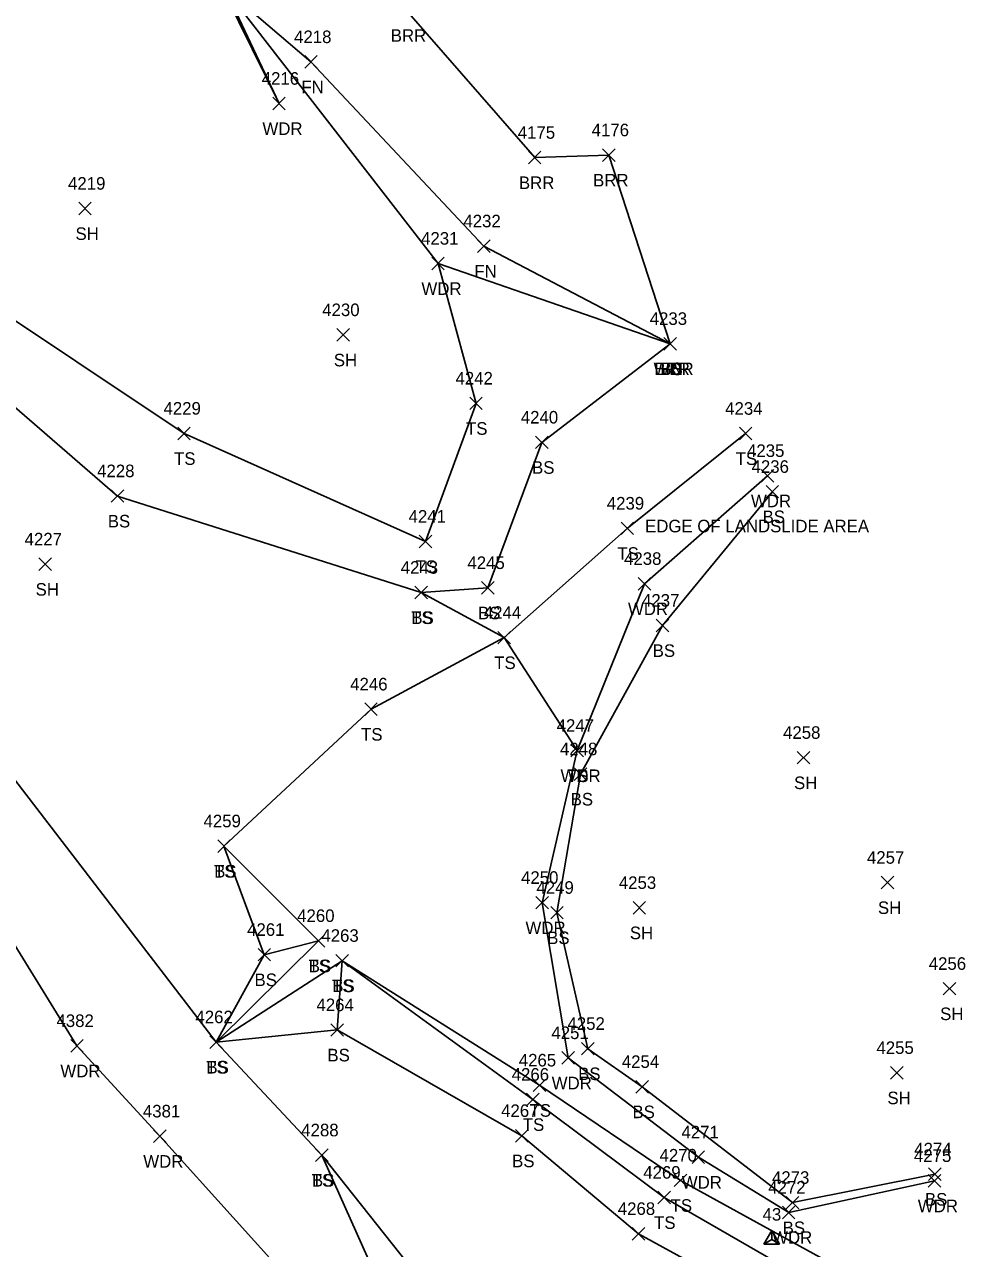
# Model space of a CAD drawing. Extents: x 1601151 to 1602912, y 499508 to 501770.
# Drawn here: x 1601887.2 to 1602038.6, y 499859.1 to 500053.9 of the extents above; entities that cross this region are included whole.
import ezdxf

# ---------------------------------------------------------------- set-up
doc = ezdxf.new("R2010")
doc.units = 0
for name, color, linetype in [('C_I', 7, 'Continuous'), ('CPSM', 7, 'Continuous'), ('L_A', 7, 'Continuous'), ('L_C', 7, 'Continuous'), ('L_I', 7, 'Continuous'), ('L_TIC', 7, 'Continuous'), ('LABL', 7, 'Continuous'), ('LAWA', 7, 'Continuous'), ('LELB', 7, 'Continuous'), ('LFNC', 7, 'Continuous')]:
    doc.layers.add(name, color=color, linetype=linetype)

msp = doc.modelspace()

# ---------------------------------------------------------------- linework, layer by layer
at = {"layer": 'CPSM'}
for p, q in [((1602004.87, 499859.83), (1602006.12, 499861.99)), ((1602007.37, 499859.83), (1602006.12, 499861.99)), ((1602006.12, 499860.55), (1602006.12, 499861.99)), ((1602004.87, 499859.83), (1602006.12, 499860.55)), ((1602004.87, 499859.83), (1602007.37, 499859.83)), ((1602006.12, 499860.55), (1602006.12, 499860.55)), ((1602006.12, 499860.55), (1602007.37, 499859.83))]:
    msp.add_line(p, q, dxfattribs=at)
at = {"layer": 'L_TIC'}
for points in [[(1601931.77, 500046.99), (1601933.77, 500048.99)], [(1601933.77, 500046.99), (1601931.77, 500048.99)], [(1601926.68, 500040.36), (1601928.68, 500042.36)], [(1601928.68, 500040.36), (1601926.68, 500042.36)], [(1601979.19, 500032.16), (1601981.19, 500034.16)], [(1601981.19, 500032.16), (1601979.19, 500034.16)], [(1601967.38, 500031.76), (1601969.38, 500033.76)], [(1601969.38, 500031.76), (1601967.38, 500033.76)], [(1601895.79, 500023.65), (1601897.79, 500025.65)], [(1601897.79, 500023.65), (1601895.79, 500025.65)], [(1601959.29, 500017.66), (1601961.29, 500019.66)], [(1601961.29, 500017.66), (1601959.29, 500019.66)], [(1601951.99, 500014.9), (1601953.99, 500016.9)], [(1601953.99, 500014.9), (1601951.99, 500016.9)], [(1601936.91, 500003.53), (1601938.91, 500005.53)], [(1601938.91, 500003.53), (1601936.91, 500005.53)], [(1601988.95, 500002.13), (1601990.95, 500004.13)], [(1601990.95, 500002.13), (1601988.95, 500004.13)], [(1601988.95, 500002.13), (1601990.95, 500004.13)], [(1601990.95, 500002.13), (1601988.95, 500004.13)], [(1601988.95, 500002.13), (1601990.95, 500004.13)], [(1601990.95, 500002.13), (1601988.95, 500004.13)], [(1601988.95, 500002.13), (1601990.95, 500004.13)], [(1601990.95, 500002.13), (1601988.95, 500004.13)], [(1601958.04, 499992.64), (1601960.04, 499994.64)], [(1601960.04, 499992.64), (1601958.04, 499994.64)], [(1601911.56, 499987.85), (1601913.56, 499989.85)], [(1601913.56, 499987.85), (1601911.56, 499989.85)], [(1602000.97, 499987.83), (1602002.97, 499989.83)], [(1602002.97, 499987.83), (1602000.97, 499989.83)], [(1601968.52, 499986.43), (1601970.52, 499988.43)], [(1601970.52, 499986.43), (1601968.52, 499988.43)], [(1602004.45, 499981.11), (1602006.45, 499983.11)], [(1602006.45, 499981.11), (1602004.45, 499983.11)], [(1601900.98, 499977.89), (1601902.98, 499979.89)], [(1601902.98, 499977.89), (1601900.98, 499979.89)], [(1602005.22, 499978.58), (1602007.22, 499980.58)], [(1602007.22, 499978.58), (1602005.22, 499980.58)], [(1601982.13, 499972.74), (1601984.13, 499974.74)], [(1601984.13, 499972.74), (1601982.13, 499974.74)], [(1601950, 499970.65), (1601952, 499972.65)], [(1601952, 499970.65), (1601950, 499972.65)], [(1601889.44, 499967.03), (1601891.44, 499969.03)], [(1601891.44, 499967.03), (1601889.44, 499969.03)], [(1601984.87, 499963.93), (1601986.87, 499965.93)], [(1601986.87, 499963.93), (1601984.87, 499965.93)], [(1601949.31, 499962.52), (1601951.31, 499964.52)], [(1601951.31, 499962.52), (1601949.31, 499964.52)], [(1601949.31, 499962.52), (1601951.31, 499964.52)], [(1601951.31, 499962.52), (1601949.31, 499964.52)], [(1601959.93, 499963.27), (1601961.93, 499965.27)], [(1601961.93, 499963.27), (1601959.93, 499965.27)], [(1601959.93, 499963.27), (1601961.93, 499965.27)], [(1601961.93, 499963.27), (1601959.93, 499965.27)], [(1601987.73, 499957.28), (1601989.73, 499959.28)], [(1601989.73, 499957.28), (1601987.73, 499959.28)], [(1601962.54, 499955.35), (1601964.54, 499957.35)], [(1601964.54, 499955.35), (1601962.54, 499957.35)], [(1601962.54, 499955.35), (1601964.54, 499957.35)], [(1601964.54, 499955.35), (1601962.54, 499957.35)], [(1601941.33, 499943.95), (1601943.33, 499945.95)], [(1601943.33, 499943.95), (1601941.33, 499945.95)], [(1601974.14, 499937.36), (1601976.14, 499939.36)], [(1601976.14, 499937.36), (1601974.14, 499939.36)], [(1601974.14, 499937.36), (1601976.14, 499939.36)], [(1601976.14, 499937.36), (1601974.14, 499939.36)], [(1602010.18, 499936.24), (1602012.18, 499938.24)], [(1602012.18, 499936.24), (1602010.18, 499938.24)], [(1601974.67, 499933.63), (1601976.67, 499935.63)], [(1601976.67, 499933.63), (1601974.67, 499935.63)], [(1601917.92, 499922.16), (1601919.92, 499924.16)], [(1601919.92, 499922.16), (1601917.92, 499924.16)], [(1601917.92, 499922.16), (1601919.92, 499924.16)], [(1601919.92, 499922.16), (1601917.92, 499924.16)], [(1602023.54, 499916.36), (1602025.54, 499918.36)], [(1602025.54, 499916.36), (1602023.54, 499918.36)], [(1601968.56, 499913.16), (1601970.56, 499915.16)], [(1601970.56, 499913.16), (1601968.56, 499915.16)], [(1601970.93, 499911.57), (1601972.93, 499913.57)], [(1601972.93, 499911.57), (1601970.93, 499913.57)], [(1601984.04, 499912.35), (1601986.04, 499914.35)], [(1601986.04, 499912.35), (1601984.04, 499914.35)], [(1601932.97, 499907.09), (1601934.97, 499909.09)], [(1601934.97, 499907.09), (1601932.97, 499909.09)], [(1601932.97, 499907.09), (1601934.97, 499909.09)], [(1601934.97, 499907.09), (1601932.97, 499909.09)], [(1601924.34, 499904.88), (1601926.34, 499906.88)], [(1601926.34, 499904.88), (1601924.34, 499906.88)], [(1601924.34, 499904.88), (1601926.34, 499906.88)], [(1601926.34, 499904.88), (1601924.34, 499906.88)], [(1601936.72, 499903.93), (1601938.72, 499905.93)], [(1601938.72, 499903.93), (1601936.72, 499905.93)], [(1601936.72, 499903.93), (1601938.72, 499905.93)], [(1601938.72, 499903.93), (1601936.72, 499905.93)], [(1601936.72, 499903.93), (1601938.72, 499905.93)], [(1601938.72, 499903.93), (1601936.72, 499905.93)], [(1602033.44, 499899.47), (1602035.44, 499901.47)], [(1602035.44, 499899.47), (1602033.44, 499901.47)], [(1601935.95, 499892.9), (1601937.95, 499894.9)], [(1601937.95, 499892.9), (1601935.95, 499894.9)], [(1601935.95, 499892.9), (1601937.95, 499894.9)], [(1601937.95, 499892.9), (1601935.95, 499894.9)], [(1601894.51, 499890.37), (1601896.51, 499892.37)], [(1601896.51, 499890.37), (1601894.51, 499892.37)], [(1601916.68, 499890.97), (1601918.68, 499892.97)], [(1601918.68, 499890.97), (1601916.68, 499892.97)], [(1601916.68, 499890.97), (1601918.68, 499892.97)], [(1601918.68, 499890.97), (1601916.68, 499892.97)], [(1601975.86, 499889.92), (1601977.86, 499891.92)], [(1601977.86, 499889.92), (1601975.86, 499891.92)], [(1601972.73, 499888.45), (1601974.73, 499890.45)], [(1601974.73, 499888.45), (1601972.73, 499890.45)], [(1602025.05, 499886.08), (1602027.05, 499888.08)], [(1602027.05, 499886.08), (1602025.05, 499888.08)], [(1601968.16, 499884.09), (1601970.16, 499886.09)], [(1601970.16, 499884.09), (1601968.16, 499886.09)], [(1601984.51, 499883.86), (1601986.51, 499885.86)], [(1601986.51, 499883.86), (1601984.51, 499885.86)], [(1601967.08, 499881.83), (1601969.08, 499883.83)], [(1601969.08, 499881.83), (1601967.08, 499883.83)], [(1601907.71, 499875.98), (1601909.71, 499877.98)], [(1601909.71, 499875.98), (1601907.71, 499877.98)], [(1601965.35, 499876.05), (1601967.35, 499878.05)], [(1601967.35, 499876.05), (1601965.35, 499878.05)], [(1601933.48, 499872.97), (1601935.48, 499874.97)], [(1601935.48, 499872.97), (1601933.48, 499874.97)], [(1601933.48, 499872.97), (1601935.48, 499874.97)], [(1601935.48, 499872.97), (1601933.48, 499874.97)], [(1601993.44, 499872.64), (1601995.44, 499874.64)], [(1601995.44, 499872.64), (1601993.44, 499874.64)], [(1601990.61, 499868.96), (1601992.61, 499870.96)], [(1601992.61, 499868.96), (1601990.61, 499870.96)], [(1602031.02, 499868.89), (1602033.02, 499870.89)], [(1602033.02, 499868.89), (1602031.02, 499870.89)], [(1602031.07, 499869.94), (1602033.07, 499871.94)], [(1602033.07, 499869.94), (1602031.07, 499871.94)], [(1601987.98, 499866.23), (1601989.98, 499868.23)], [(1601989.98, 499866.23), (1601987.98, 499868.23)], [(1602008.42, 499865.41), (1602010.42, 499867.41)], [(1602010.42, 499865.41), (1602008.42, 499867.41)], [(1602007.82, 499863.86), (1602009.82, 499865.86)], [(1602009.82, 499863.86), (1602007.82, 499865.86)], [(1601983.92, 499860.46), (1601985.92, 499862.46)], [(1601985.92, 499860.46), (1601983.92, 499862.46)]]:
    msp.add_lwpolyline(points, dxfattribs=at)
at = {"layer": 'LABL'}
msp.add_lwpolyline([(1601878.61, 500197.37), (1601895.84, 500183.05), (1601912.12, 500141.58), (1601920.34, 500098.08), (1601927.15, 500085.88), (1601947.99, 500056.19), (1601968.38, 500032.76), (1601980.19, 500033.16), (1601989.95, 500003.13)], dxfattribs=at)
at = {"layer": 'LAWA'}
for points in [[(1601865.56, 500260.73), (1601852.24, 500244), (1601858.43, 500227.12), (1601878.61, 500197.37), (1601883.95, 500179.31), (1601890.67, 500135.53), (1601891.68, 500116.29), (1601903.94, 500112.96), (1601906.65, 500094.8), (1601908.46, 500080.42), (1601927.68, 500041.36), (1601919.03, 500059.71), (1601952.99, 500015.9), (1601989.95, 500003.13)], [(1602022.55, 499813.65), (1601986.23, 499821.98), (1601948.47, 499842.78), (1601932.99, 499850.05), (1601908.71, 499876.98), (1601895.51, 499891.37), (1601872.45, 499928.68), (1601860.91, 499944.04), (1601845.01, 499958.8), (1601833.19, 499986.79), (1601825.63, 500021.05), (1601823.16, 500036.28), (1601824.01, 500062.73), (1601813.25, 500083.11), (1601795.9, 500116.91), (1601787.61, 500146.09), (1601789.07, 500162.65), (1601789.86, 500175.08), (1601780.36, 500177.88), (1601766.38, 500200.64), (1601744.62, 500238.97)], [(1602005.45, 499982.11), (1601985.87, 499964.93), (1601975.14, 499938.36), (1601969.56, 499914.16), (1601973.73, 499889.45), (1601994.44, 499873.64), (1602008.82, 499864.86), (1602032.02, 499869.89)]]:
    msp.add_lwpolyline(points, dxfattribs=at)
at = {"layer": 'LELB'}
for points in [[(1601869.01, 500018.88), (1601869.51, 500006.98), (1601901.98, 499978.89), (1601950.31, 499963.52), (1601960.93, 499964.27)], [(1601869.01, 500018.88), (1601878.18, 500011.79), (1601912.56, 499988.85), (1601951, 499971.65), (1601959.04, 499993.64)], [(1601952.99, 500015.9), (1601959.04, 499993.64)], [(1601989.95, 500003.13), (1601969.52, 499987.43), (1601960.93, 499964.27)], [(1602001.97, 499988.83), (1601983.13, 499973.74), (1601963.54, 499956.35), (1601942.33, 499944.95)], [(1602006.22, 499979.58), (1601988.73, 499958.28), (1601975.67, 499934.63), (1601971.93, 499912.57), (1601976.86, 499890.92), (1601985.51, 499884.86), (1602009.42, 499866.41), (1602032.07, 499870.94)], [(1601950.31, 499963.52), (1601963.54, 499956.35), (1601975.14, 499938.36)], [(1601871.03, 499952.67), (1601917.68, 499891.97)], [(1601942.33, 499944.95), (1601918.92, 499923.16)], [(1601918.92, 499923.16), (1601933.97, 499908.09), (1601917.68, 499891.97), (1601937.72, 499904.93), (1601968.08, 499882.83), (1601988.98, 499867.23), (1602033.72, 499841.46), (1602020.74, 499820.65), (1601990.01, 499829.19), (1601948.47, 499842.78), (1601934.48, 499873.97)], [(1601918.92, 499923.16), (1601925.34, 499905.88), (1601917.68, 499891.97), (1601936.95, 499893.9), (1601966.35, 499877.05), (1601984.92, 499861.46), (1602025.89, 499839), (1602017.55, 499830.05), (1601988.93, 499838.87), (1601971.01, 499851.1), (1601952, 499851.92), (1601934.48, 499873.97)], [(1601933.97, 499908.09), (1601925.34, 499905.88)], [(1601937.72, 499904.93), (1601936.95, 499893.9)], [(1601937.72, 499904.93), (1601969.16, 499885.09), (1601991.61, 499869.96), (1602038.56, 499844.08)], [(1601934.48, 499873.97), (1601917.68, 499891.97)]]:
    msp.add_lwpolyline(points, dxfattribs=at)
at = {"layer": 'LFNC'}
msp.add_lwpolyline([(1601852.3, 500098.76), (1601871.24, 500104.34), (1601890.07, 500108.81), (1601903.94, 500112.96), (1601906.65, 500094.8), (1601912.11, 500081.67), (1601919.03, 500059.71), (1601932.77, 500047.99), (1601960.29, 500018.66), (1601989.95, 500003.13)], dxfattribs=at)

# ---------------------------------------------------------------- texts
at = {"layer": 'C_I'}
msp.add_text('43', height=2, dxfattribs=at).set_placement((1602004.66, 499863.55))
at = {"layer": 'L_A'}
for s, p in [('BRR', (1601945.47, 500051.19)), ('FN', (1601931.25, 500042.99)), ('WDR', (1601925.04, 500036.36)), ('BRR', (1601977.68, 500028.16)), ('BRR', (1601965.87, 500027.76)), ('SH', (1601895.28, 500019.65)), ('FN', (1601958.77, 500013.66)), ('WDR', (1601950.35, 500010.9)), ('SH', (1601936.4, 499999.53)), ('WDR', (1601987.31, 499998.13)), ('BRR', (1601987.44, 499998.13)), ('BS', (1601988.39, 499998.13)), ('FN', (1601988.43, 499998.13)), ('TS', (1601957.45, 499988.64)), ('TS', (1601910.97, 499983.85)), ('TS', (1602000.38, 499983.83)), ('BS', (1601967.96, 499982.43)), ('WDR', (1602002.81, 499977.11)), ('BS', (1601900.42, 499973.89)), ('BS', (1602004.66, 499974.58)), ('TS', (1601981.54, 499968.74)), ('TS', (1601949.41, 499966.65)), ('SH', (1601888.93, 499963.03)), ('TS', (1601948.72, 499958.52)), ('BS', (1601948.75, 499958.52)), ('BS', (1601959.37, 499959.27)), ('BS', (1601959.37, 499959.27)), ('WDR', (1601983.23, 499959.93)), ('BS', (1601987.17, 499953.28)), ('TS', (1601961.94, 499951.35)), ('TS', (1601961.94, 499951.35)), ('TS', (1601940.74, 499939.95)), ('WDR', (1601972.5, 499933.36)), ('TS', (1601973.55, 499933.36)), ('SH', (1602009.67, 499932.24)), ('BS', (1601974.11, 499929.63)), ('TS', (1601917.33, 499918.16)), ('BS', (1601917.36, 499918.16)), ('SH', (1602023.03, 499912.36)), ('WDR', (1601966.92, 499909.16)), ('BS', (1601970.37, 499907.57)), ('SH', (1601983.53, 499908.35)), ('TS', (1601932.38, 499903.09)), ('BS', (1601932.41, 499903.09)), ('BS', (1601923.78, 499900.88)), ('BS', (1601923.78, 499900.88)), ('TS', (1601936.13, 499899.93)), ('TS', (1601936.13, 499899.93)), ('BS', (1601936.16, 499899.93)), ('SH', (1602032.93, 499895.47)), ('BS', (1601935.39, 499888.9)), ('BS', (1601935.39, 499888.9)), ('WDR', (1601892.87, 499886.37)), ('TS', (1601916.09, 499886.97)), ('BS', (1601916.12, 499886.97)), ('BS', (1601975.3, 499885.92)), ('WDR', (1601971.09, 499884.45)), ('SH', (1602024.54, 499882.08)), ('TS', (1601967.57, 499880.09)), ('BS', (1601983.95, 499879.86)), ('TS', (1601966.49, 499877.83)), ('WDR', (1601906.07, 499871.98)), ('BS', (1601964.79, 499872.05)), ('TS', (1601932.89, 499868.97)), ('BS', (1601932.92, 499868.97)), ('WDR', (1601991.8, 499868.64)), ('TS', (1601990.02, 499864.96)), ('WDR', (1602029.38, 499864.89)), ('BS', (1602030.51, 499865.94)), ('TS', (1601987.39, 499862.23)), ('BS', (1602007.86, 499861.41)), ('WDR', (1602006.18, 499859.86))]:
    msp.add_text(s, height=2, dxfattribs=at).set_placement(p)
at = {"layer": 'L_C'}
msp.add_text('EDGE OF LANDSLIDE AREA', height=2, dxfattribs=at).set_placement((1601985.95, 499973.11))
at = {"layer": 'L_I'}
for s, p in [('4218', (1601930.08, 500050.99)), ('4216', (1601924.93, 500044.36)), ('4176', (1601977.45, 500036.16)), ('4175', (1601965.69, 500035.76)), ('4219', (1601894.09, 500027.65)), ('4232', (1601957.03, 500021.66)), ('4231', (1601950.3, 500018.9)), ('4230', (1601934.56, 500007.53)), ('4233', (1601986.69, 500006.13)), ('4233', (1601986.69, 500006.13)), ('4233', (1601986.69, 500006.13)), ('4233', (1601986.69, 500006.13)), ('4242', (1601955.78, 499996.64)), ('4229', (1601909.29, 499991.85)), ('4234', (1601998.71, 499991.83)), ('4240', (1601966.17, 499990.43)), ('4235', (1602002.19, 499985.11)), ('4228', (1601898.72, 499981.89)), ('4236', (1602002.91, 499982.58)), ('4239', (1601979.86, 499976.74)), ('4241', (1601948.31, 499974.65)), ('4227', (1601887.18, 499971.03)), ('4238', (1601982.61, 499967.93)), ('4243', (1601947.05, 499966.52)), ('4243', (1601947.05, 499966.52)), ('4245', (1601957.67, 499967.27)), ('4245', (1601957.67, 499967.27)), ('4237', (1601985.47, 499961.28)), ('4244', (1601960.28, 499959.35)), ('4244', (1601960.28, 499959.35)), ('4246', (1601939.01, 499947.95)), ('4247', (1601971.88, 499941.36)), ('4247', (1601971.88, 499941.36)), ('4258', (1602007.92, 499940.24)), ('4248', (1601972.41, 499937.63)), ('4259', (1601915.66, 499926.16)), ('4259', (1601915.66, 499926.16)), ('4257', (1602021.28, 499920.36)), ('4250', (1601966.21, 499917.16)), ('4249', (1601968.66, 499915.57)), ('4253', (1601981.78, 499916.35)), ('4260', (1601930.57, 499911.09)), ('4260', (1601930.57, 499911.09)), ('4261', (1601922.6, 499908.88)), ('4261', (1601922.6, 499908.88)), ('4263', (1601934.42, 499907.93)), ('4263', (1601934.42, 499907.93)), ('4263', (1601934.42, 499907.93)), ('4256', (1602031.12, 499903.47)), ('4264', (1601933.64, 499896.9)), ('4264', (1601933.64, 499896.9)), ('4382', (1601892.25, 499894.37)), ('4262', (1601914.37, 499894.97)), ('4262', (1601914.37, 499894.97)), ('4252', (1601973.6, 499893.92)), ('4251', (1601971.04, 499892.45)), ('4255', (1602022.79, 499890.08)), ('4265', (1601965.85, 499888.09)), ('4254', (1601982.25, 499887.86)), ('4266', (1601964.72, 499885.83)), ('4267', (1601963.04, 499880.05)), ('4381', (1601906.01, 499879.98)), ('4288', (1601931.22, 499876.97)), ('4288', (1601931.22, 499876.97)), ('4271', (1601991.75, 499876.64)), ('4270', (1601988.26, 499872.96)), ('4275', (1602028.76, 499872.89)), ('4274', (1602028.81, 499873.94)), ('4269', (1601985.67, 499870.23)), ('4273', (1602006.16, 499869.41)), ('4272', (1602005.56, 499867.86)), ('4268', (1601981.61, 499864.46))]:
    msp.add_text(s, height=2, dxfattribs=at).set_placement(p)

doc.saveas('drawing.dxf')
